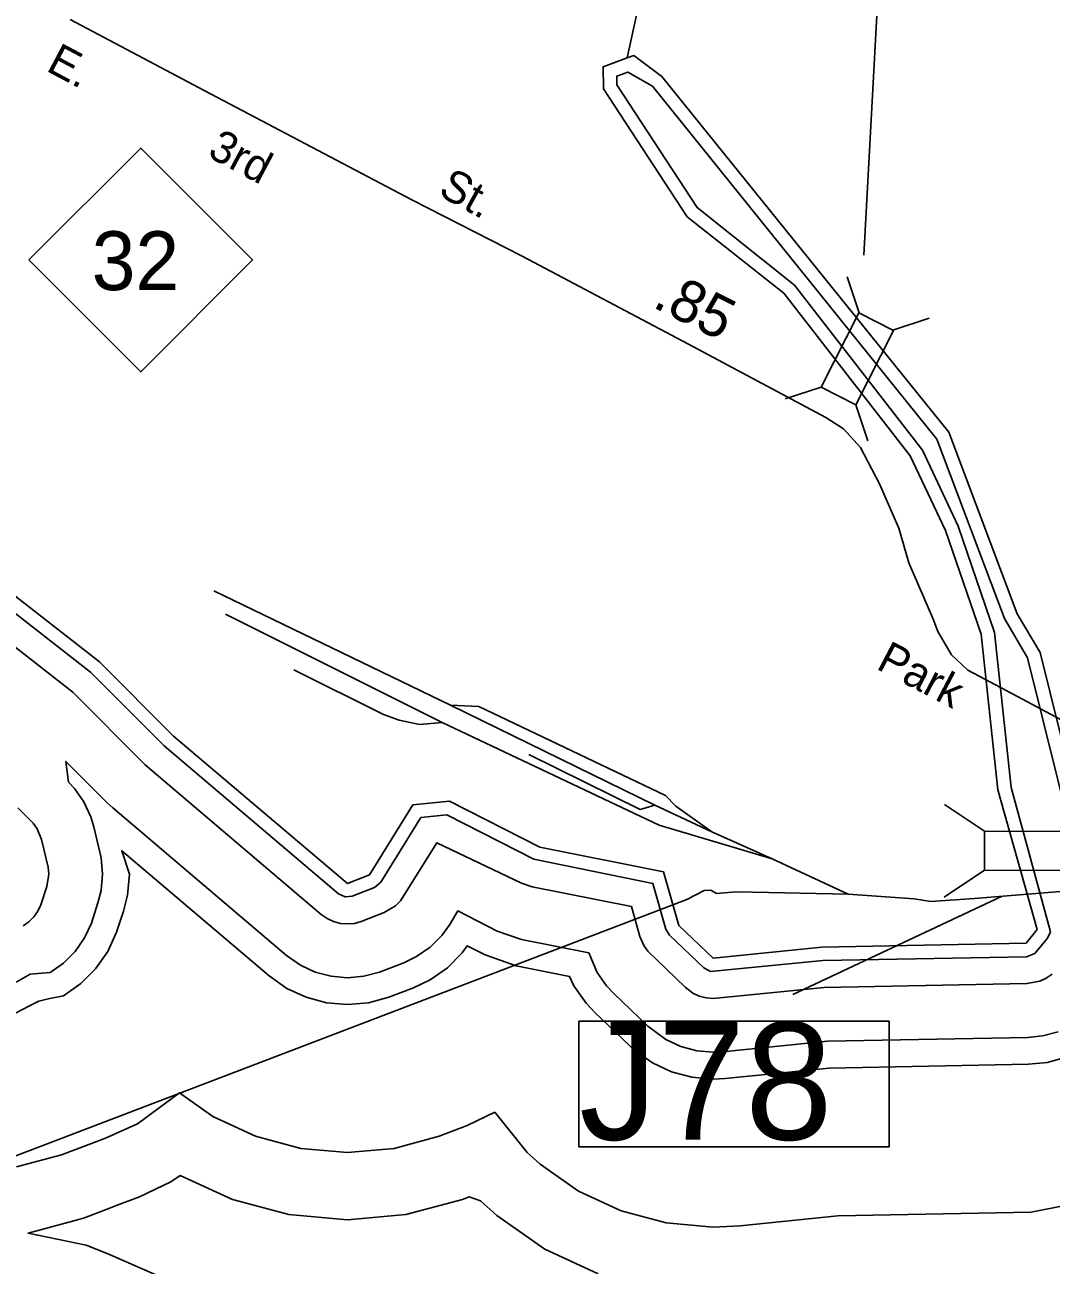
# Model space of a CAD drawing. Extents: x 2532689 to 2764727, y 536648 to 732970.
# Drawn here: x 2578857 to 2581912, y 655008 to 658699 of the extents above; entities that cross this region are included whole.
import ezdxf

# ---------------------------------------------------------------- set-up
doc = ezdxf.new("R2010")
doc.units = 0
for name, color, linetype in [('Exist Hydrographic Buffer Line', 7, 'Continuous'), ('Exist Hydrographic Creek Single Shore', 7, 'Continuous'), ('Exist Hydrographic River Shore', 7, 'Continuous'), ('Exist Railroad Mainline', 7, 'Continuous'), ('Exist Railroad Siding', 7, 'Continuous'), ('Exist Road Non-System Structure Non-Sys Other CELL', 7, 'Continuous'), ('Exist Road Non-System Structure Non-Sys Other Number Label', 7, 'Continuous'), ('Exist Road Primary NC Attributed', 7, 'Continuous'), ('Exist Road Primary NC Label', 7, 'Continuous'), ('Exist Road Primary NC Mileage Hundredths English Label', 7, 'Continuous'), ('Exist Road Primary NC Shield CELL', 7, 'Continuous'), ('Exist Road Primary NC Shield Number Label', 7, 'Continuous'), ('Exist Road Primary NC Structure Standard Bridge Number Label', 7, 'Continuous')]:
    doc.layers.add(name, color=color, linetype=linetype)

msp = doc.modelspace()

# ---------------------------------------------------------------- linework, layer by layer
at = {"layer": 'Exist Hydrographic Buffer Line'}
for points in [[(2581635.1, 657207.3), (2581528.4, 657433.6), (2581147.6, 657924.9), (2580858.1, 658155.7), (2580619, 658521.2), (2580618.6, 658546.8), (2580651.6, 658558.8), (2580725.2, 658516.5), (2581571.9, 657466.7), (2581772.6, 656932.7), (2581841.7, 656816), (2582020.5, 656093.7)], [(2577340.4, 658058.9), (2577350.1, 658036.8), (2577362.2, 658019.7), (2577451.2, 657923.6), (2578999.7, 656713.3), (2579215.4, 656497.6), (2579739.6, 656052.4), (2579757.2, 656039.9), (2579776.3, 656031.1), (2579796.6, 656025.6), (2579817.3, 656023.8)], [(2577509.8, 657977.9), (2579052.6, 656773.4), (2579272, 656554.2), (2579791.2, 656113.4), (2579810.3, 656104.4), (2579831, 656106.3), (2579897.6, 656132.3), (2579917.1, 656148.5), (2580036.1, 656340.4), (2580113.6, 656348.2), (2580371.9, 656216.8), (2580726.5, 656144.2), (2580764.8, 656008.7), (2580775.5, 655990.7), (2580877.6, 655893.1), (2580898.3, 655882.6), (2581231.7, 655914.8), (2581838.1, 655926.2), (2581863.1, 655935.6), (2581901.2, 655981.8), (2581909.8, 656000), (2581792.7, 656430.1), (2581742.9, 656890.9), (2581635.1, 657207.3)], [(2578831, 655850.1), (2578873.2, 655874), (2578932.3, 655879.6), (2578972.2, 655907.6), (2579006.7, 655942.1), (2579034.8, 655982.1), (2579055.3, 656026.3), (2579074.8, 656086.4), (2579084, 656123.3), (2579088.3, 656171.9), (2579084, 656220.6), (2579062.5, 656312.3), (2579053.2, 656342.4), (2579032.7, 656386.7), (2579004.6, 656426.7), (2578987.4, 656445.3), (2578979.4, 656507.3), (2579102.2, 656384.4), (2579118.9, 656369), (2579636, 655930.3), (2579677.2, 655901.3), (2579721.5, 655880.7), (2579768.7, 655868.1), (2579817.3, 655863.8), (2579865.7, 655868.1), (2579913, 655880.7), (2579984.8, 655908.6), (2580023.1, 655927), (2580063.1, 655955), (2580097.8, 655989.5), (2580121.6, 656022.3), (2580146.2, 656062.4), (2580263.3, 656002.8), (2580335.2, 655977.8), (2580535.8, 655937.7), (2580560.8, 655879.6), (2580588.7, 655839.6), (2580609.8, 655817.3), (2580711.7, 655719.7), (2580765.2, 655679.5), (2580809.5, 655658.8), (2580856.7, 655646.2), (2580905.3, 655641.9), (2580933.6, 655643.4), (2581246.1, 655675), (2581842.6, 655686.3), (2581885.8, 655690.5), (2581933, 655703.1)], [(2578835.9, 656369.8), (2578882.2, 656323.8), (2578894.1, 656306.7), (2578907, 656274.8), (2578926.5, 656192.8), (2578928.2, 656171.9), (2578922.4, 656135.3), (2578905, 656081), (2578896.2, 656062.1), (2578884.3, 656045), (2578869.5, 656030.2), (2578852.3, 656018.2)], [(2579817.3, 656023.8), (2579838, 656025.6), (2579858.3, 656031.1), (2579926.8, 656057.7), (2579960.4, 656077.6), (2579975.2, 656092.4), (2580083.2, 656264.8), (2580335.6, 656145.4), (2580366.8, 656134.7), (2580662.7, 656075.4), (2580687.7, 655986.9), (2580699.2, 655959.6), (2580711.3, 655942.4), (2580822.2, 655835.3), (2580845.2, 655818), (2580864.3, 655809.2), (2580884.6, 655803.8), (2580905.3, 655802), (2581236.4, 655834.9), (2581839.5, 655846.2), (2581878.2, 655853.4), (2581897.3, 655862.3), (2581914.5, 655874.3)], [(2578808.6, 655747.6), (2578871.4, 655780.2), (2578898.4, 655794.4), (2578927.1, 655800.6), (2578972.2, 655810.3), (2579023.7, 655846.3), (2579068, 655890.7), (2579103.9, 655942.1), (2579130.5, 655998.9), (2579151.1, 656062), (2579162.7, 656109.5), (2579168.3, 656171.9), (2579145.7, 656241.5), (2579584.1, 655869.3), (2579637.2, 655832.1), (2579694, 655805.5), (2579754.7, 655789.3), (2579817.3, 655783.8), (2579879.8, 655789.3), (2579940.5, 655805.5), (2580013.7, 655834), (2580063.3, 655857.8), (2580114.8, 655893.7), (2580158.9, 655938.1), (2580173.6, 655958.6), (2580227, 655931.5), (2580319.4, 655899.4), (2580478.6, 655867.6), (2580491.5, 655839.6), (2580527.6, 655788.2), (2580554.2, 655759.5), (2580656.3, 655661.9), (2580673.8, 655646.2), (2580725.2, 655610.2), (2580782, 655583.7), (2580842.7, 655567.5), (2580905.3, 655562), (2580941.6, 655563.8), (2581250.8, 655595.1), (2581844, 655606.3), (2581899.8, 655611.7), (2581960.5, 655627.9)], [(2578832.2, 655300.6), (2578966.7, 655336.8), (2579047.7, 655367.5), (2579097.5, 655386.4), (2579192.3, 655429.2), (2579318, 655520.9), (2579417.2, 655451), (2579543.7, 655392.1), (2579678.2, 655355.9), (2579817.3, 655343.8), (2579956.3, 655355.9), (2580090.8, 655392.1), (2580173.4, 655424), (2580255.7, 655463.4), (2580352, 655344), (2580391, 655309.1), (2580505.2, 655229.1), (2580631.7, 655170.2), (2580766.2, 655134.1), (2580905.3, 655121.9), (2580985.9, 655126), (2581277.2, 655155.5), (2581852.2, 655166.3), (2581957.8, 655186.8)], [(2579245, 654980.4), (2579102, 655043.5), (2579040.1, 655068.4), (2578867.1, 655103.7), (2579013.7, 655143.6), (2579035, 655149.4), (2579111.7, 655178.6), (2579132.4, 655186.7), (2579198, 655212.1), (2579292.1, 655256.1), (2579319.2, 655274.9), (2579475.2, 655204.2), (2579643.4, 655159), (2579817.3, 655143.8), (2579990.9, 655159), (2580159.3, 655204.2), (2580180, 655211.9), (2580213.8, 655199.5), (2580262.4, 655155.9), (2580405.1, 655056), (2580563.2, 654982.2)]]:
    msp.add_lwpolyline(points, dxfattribs=at)
at = {"layer": 'Exist Hydrographic Creek Single Shore'}
msp.add_line((2580882.1, 659647.3), (2580649.4, 658600.6), dxfattribs=at)
at = {"layer": 'Exist Hydrographic River Shore'}
for points in [[(2580649.4, 658600.6), (2580578.2, 658574.5), (2580579.2, 658509), (2580828.2, 658128.3), (2581116.3, 657900.4), (2581492.1, 657416.6), (2581597.3, 657194.2), (2581703.3, 656886.6), (2581753.2, 656422.5), (2581870.2, 656007), (2581837.2, 655966.2), (2581229.3, 655954.8), (2580905.3, 655921.9), (2580803.2, 656019.6), (2580758.2, 656178.7), (2580390.2, 656252.4), (2580121.2, 656389.2), (2580012.3, 656378.3), (2579883.3, 656169.5), (2579817.3, 656143.9), (2579300.1, 656582.5), (2579079.3, 656803.4), (2577539.1, 658005.1)], [(2584749.4, 657062.5), (2584659.4, 657012.8), (2584426.2, 656533.9), (2583991.3, 656191.3), (2583666.3, 656191.3), (2583526.2, 656097), (2583290.2, 655844.5), (2583217.2, 655710.2), (2583076.4, 655688.1), (2582681.2, 655872.4), (2582363.2, 655941.5), (2582229.3, 655949.3), (2582059.3, 656103.3), (2581879.3, 656831.3), (2581810.2, 656946.8), (2581607.2, 657486.8), (2580753.1, 658545.6), (2580669.3, 658607.8), (2580649.4, 658600.6)]]:
    msp.add_lwpolyline(points, dxfattribs=at)
at = {"layer": 'Exist Railroad Mainline'}
for p, q in [((2580124.4, 656675), (2579419.5, 657015.5)), ((2580732, 656376.8), (2580124.4, 656675)), ((2580901.7, 656298.4), (2580732, 656376.8)), ((2581081.2, 656218), (2580901.7, 656298.4)), ((2581307.4, 656112.2), (2581081.2, 656218))]:
    msp.add_line(p, q, dxfattribs=at)
for points in [[(2581307.4, 656112.2), (2581503.7, 656098.2), (2581553.9, 656091), (2581683.5, 656099.5), (2582096.8, 656133.7), (2582817.7, 656209.8)], [(2581307.4, 656112.2), (2580975.2, 656119.8), (2580915.3, 656114.4), (2580899.2, 656124.2), (2580879.2, 656123.8), (2580827.7, 656096.7), (2577559.7, 654848.9), (2575498.9, 654070.4), (2575331.6, 654027.2), (2575256.4, 653994), (2575232.3, 653997.3), (2575172.4, 653984.3)]]:
    msp.add_lwpolyline(points, dxfattribs=at)
at = {"layer": 'Exist Railroad Siding'}
msp.add_line((2580099.3, 656622.8), (2579454.8, 656946), dxfattribs=at)
for points in [[(2580099.3, 656622.8), (2580031.5, 656617.4), (2579971.3, 656630), (2579924.9, 656647.2), (2579658.2, 656779.9)], [(2580901.7, 656298.4), (2580794.2, 656374.1), (2580763.7, 656405.7), (2580208.3, 656670.8), (2580124.4, 656675)], [(2581081.2, 656218), (2580745.3, 656317.3), (2580099.3, 656622.8)], [(2580732, 656376.8), (2580688.2, 656364.2), (2580357.2, 656527.8)]]:
    msp.add_lwpolyline(points, dxfattribs=at)
at = {"layer": 'Exist Road Non-System Structure Non-Sys Other CELL'}
for p, q in [((2581340.1, 657842.1), (2581304.9, 657949.7)), ((2581441, 657790.9), (2581548.6, 657826.1)), ((2581119.9, 657586.1), (2581227.5, 657621.3)), ((2581365.9, 657461.3), (2581330.7, 657568.9)), ((2581593.8, 656379.7), (2581713.8, 656299.6)), ((2581593.5, 656103.9), (2581713.6, 656183.8))]:
    msp.add_line(p, q, dxfattribs=at)
for points in [[(2581227.5, 657621.3), (2581339.6, 657842.3), (2581442.9, 657790), (2581330.7, 657568.9)], [(2581713.8, 656299.6), (2582085.6, 656299.1), (2582085.4, 656183.3), (2581713.6, 656183.8)]]:
    msp.add_lwpolyline(points, close=True, dxfattribs=at)
at = {"layer": 'Exist Road Non-System Structure Non-Sys Other Number Label'}
for p, q in [((2581354.2, 658013.8), (2581456.8, 659912)), ((2581765.5, 656106.6), (2581142.6, 655813.4))]:
    msp.add_line(p, q, dxfattribs=at)
at = {"layer": 'Exist Road Primary NC Attributed'}
for points in [[(2578992.2, 658715.2), (2579392.5, 658502.9), (2580008.7, 658178.9), (2580337.1, 658010.7), (2580832.8, 657748.9), (2581241.5, 657531.1), (2581293.4, 657497.5), (2581344.1, 657441.6), (2581401.2, 657333.8), (2581458.1, 657201.1), (2581488.2, 657097.9), (2581561.3, 656929.1), (2581574.2, 656893.6), (2581615.5, 656824.3), (2581664.2, 656779.3), (2581811.8, 656700.6)], [(2581811.8, 656700.6), (2581925, 656640.2), (2582230.2, 656480.2), (2582612.4, 656277.6)]]:
    msp.add_lwpolyline(points, dxfattribs=at)
at = {"layer": 'Exist Road Primary NC Shield CELL'}
msp.add_lwpolyline([(2578869.2, 657999.7), (2579202.2, 658332.7), (2579535.2, 657999.7), (2579202.2, 657666.7)], close=True, dxfattribs=at)
at = {"layer": 'Exist Road Primary NC Structure Standard Bridge Number Label'}
msp.add_lwpolyline([(2581429.4, 655734.1), (2580506.2, 655734.1), (2580506.2, 655360.3), (2581429.4, 655360.3)], close=True, dxfattribs=at)

# ---------------------------------------------------------------- texts
at = {"layer": 'Exist Road Non-System Structure Non-Sys Other Number Label'}
msp.add_text('J78', height=350, dxfattribs=at).set_placement((2580506.7, 655381.9))
at = {"layer": 'Exist Road Primary NC Label'}
for s, rotation, p in [('E.            3rd', 331.9987, (2578917.2, 658564.2)), ('St.', 331.1442, (2580083.9, 658194.3)), ('Park', 332.3362, (2581387.5, 656784.7))]:
    msp.add_text(s, height=95, rotation=rotation, dxfattribs=at).set_placement(p)
at = {"layer": 'Exist Road Primary NC Mileage Hundredths English Label'}
msp.add_text('.85', height=125, rotation=333.3988, dxfattribs=at).set_placement((2580721.5, 657861.4))
at = {"layer": 'Exist Road Primary NC Shield Number Label'}
msp.add_text('32', height=175, dxfattribs=at).set_placement((2579056.3, 657909.9))

doc.saveas('drawing.dxf')
